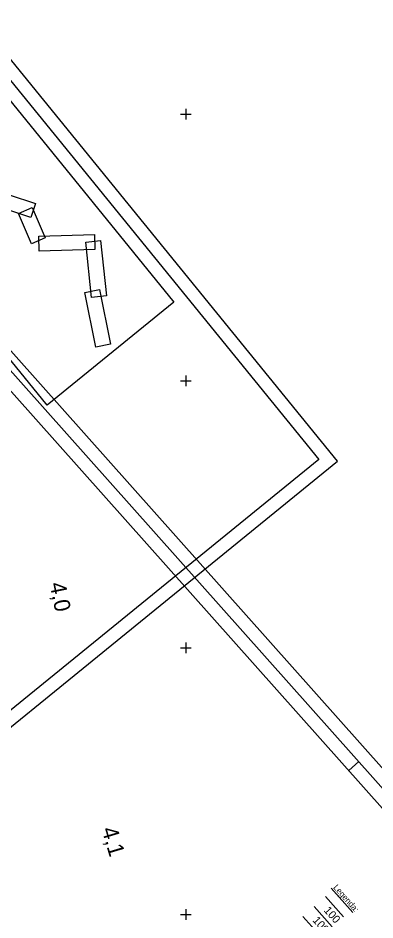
# Model space of a CAD drawing. Extents: x -866402 to -860377, y -1041908 to -1038598.
# Drawn here: x -865362.9 to -865229.2, y -1040002 to -1039664 of the extents above; entities that cross this region are included whole.
import ezdxf

# ---------------------------------------------------------------- set-up
doc = ezdxf.new("R2010")
doc.units = 0
for name, color, linetype in [('Vrstva 1', 7, 'Continuous'), ('Vrstva 21', 7, 'Continuous'), ('Vrstva 5', 7, 'Continuous'), ('Vrstva 60', 7, 'Continuous'), ('Vrstva 7', 7, 'Continuous')]:
    doc.layers.add(name, color=color, linetype=linetype)

msp = doc.modelspace()

# ---------------------------------------------------------------- linework, layer by layer
at = {"layer": 'Vrstva 1'}
msp.add_line((-865239, -1039946.01), (-865235.27, -1039942.69), dxfattribs=at)
for points in [[(-866268.65, -1039040.03), (-865473.6, -1040017.5), (-865243.2, -1039830.1), (-866038.25, -1038852.63)], [(-866038.97, -1038859.66), (-865250.23, -1039829.38), (-865472.87, -1040010.47), (-866261.62, -1039040.75)], [(-865732.63, -1039823.16), (-864894.8, -1040764.23), (-864672.98, -1040566.75), (-865510.81, -1039625.68)], [(-865511.22, -1039632.74), (-864680.04, -1040566.34), (-864894.39, -1040757.18), (-865725.57, -1039823.57)], [(-865718.52, -1039823.98), (-865030.3, -1040597.01), (-864823.41, -1040412.82), (-865511.63, -1039639.79)], [(-865511.63, -1039639.79), (-864823.41, -1040412.82), (-865030.3, -1040597.01), (-865718.52, -1039823.98)]]:
    msp.add_lwpolyline(points, close=True, dxfattribs=at)
at = {"layer": 'Vrstva 21'}
for points in [[(-865427.7, -1039715.93), (-865380.3, -1039677.37), (-865304.58, -1039770.46), (-865351.98, -1039809.02)], [(-865427.7, -1039715.93), (-865380.3, -1039677.37), (-865304.58, -1039770.46), (-865351.98, -1039809.02)], [(-865377.94, -1039732.25), (-865376.21, -1039726.94), (-865356.4, -1039733.42), (-865358.13, -1039738.72)], [(-865377.94, -1039732.25), (-865376.21, -1039726.94), (-865356.4, -1039733.42), (-865358.13, -1039738.72)], [(-865362.72, -1039737.18), (-865357.6, -1039734.98), (-865352.72, -1039746.37), (-865357.84, -1039748.56)], [(-865362.72, -1039737.18), (-865357.6, -1039734.98), (-865352.72, -1039746.37), (-865357.84, -1039748.56)], [(-865354.99, -1039751.28), (-865355.15, -1039745.7), (-865334.31, -1039745.11), (-865334.15, -1039750.69)], [(-865354.99, -1039751.28), (-865355.15, -1039745.7), (-865334.31, -1039745.11), (-865334.15, -1039750.69)], [(-865337.59, -1039747.93), (-865332.04, -1039747.34), (-865329.83, -1039768.07), (-865335.38, -1039768.66)], [(-865337.59, -1039747.93), (-865332.04, -1039747.34), (-865329.83, -1039768.07), (-865335.38, -1039768.66)], [(-865337.91, -1039766.85), (-865332.44, -1039765.74), (-865328.29, -1039786.17), (-865333.75, -1039787.28)], [(-865337.91, -1039766.85), (-865332.44, -1039765.74), (-865328.29, -1039786.17), (-865333.75, -1039787.28)]]:
    msp.add_lwpolyline(points, close=True, dxfattribs=at)
at = {"layer": 'Vrstva 5'}
for p, q in [((-865300, -1039698), (-865300, -1039702)), ((-865302, -1039700), (-865298, -1039700)), ((-865302, -1039800), (-865298, -1039800)), ((-865300, -1039798), (-865300, -1039802)), ((-865300, -1039898), (-865300, -1039902)), ((-865302, -1039900), (-865298, -1039900)), ((-865300, -1039998), (-865300, -1040002)), ((-865302, -1040000), (-865298, -1040000))]:
    msp.add_line(p, q, dxfattribs=at)
at = {"layer": 'Vrstva 7'}
for p, q in [((-865245.62, -1039990.11), (-865237.46, -1039999.24)), ((-865247.75, -1039993.29), (-865241, -1040000.85)), ((-865251.96, -1039997.01), (-865245.21, -1040004.56)), ((-865256.16, -1040000.73), (-865249.42, -1040008.28))]:
    msp.add_line(p, q, dxfattribs=at)

# ---------------------------------------------------------------- texts
at = {"layer": 'Vrstva 60'}
for p in [(-865248.53, -1039998.58), (-865252.74, -1040002.3)]:
    msp.add_text('100', height=3, rotation=311.7682, dxfattribs=at).set_placement(p)
at = {"layer": 'Vrstva 7'}
for s, height, rotation, p in [('4,0', 6, 281.2956, (-865351.11, -1039875.98)), ('4,1', 6, 286.5215, (-865331.67, -1039968.07)), ('Legenda:', 2.25, 311.7682, (-865244.97, -1039989.99))]:
    msp.add_text(s, height=height, rotation=rotation, dxfattribs=at).set_placement(p)

doc.saveas('drawing.dxf')
